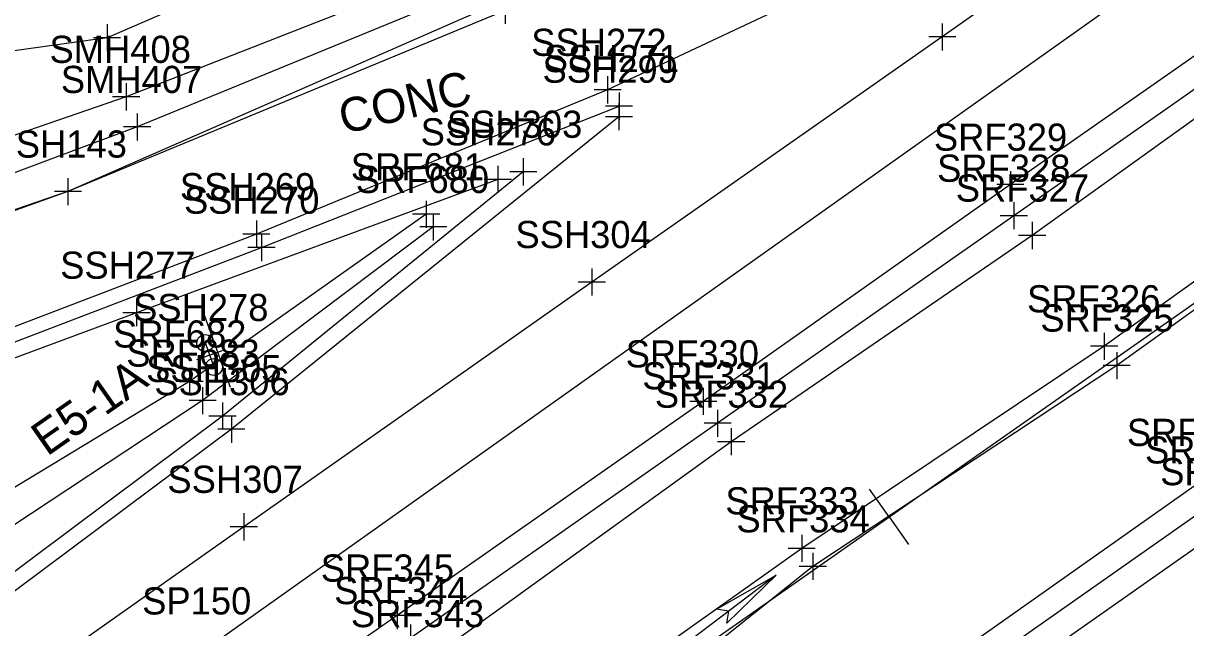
# Model space of a CAD drawing. Extents: x 941041 to 969446, y 397014 to 416764.
# Drawn here: x 952448.9 to 952620, y 403727.8 to 403816.8 of the extents above; entities that cross this region are included whole.
import ezdxf

# ---------------------------------------------------------------- set-up
doc = ezdxf.new("R2010")
doc.units = 0
for name, color, linetype in [('SURVEY - CENTERLINE - Preliminary', 7, 'Continuous'), ('SURVEY - CENTERLINE - Preliminary Curve Text', 7, 'Continuous'), ('SURVEY - DRAINAGE - Area Shapes', 7, 'Continuous'), ('SURVEY - DRAINAGE - Area Shapes - Points - Numbers', 7, 'Continuous'), ('SURVEY - DRAINAGE - Area Shapes Text', 7, 'Continuous'), ('SURVEY - DTM - Breaklines', 7, 'Continuous'), ('SURVEY - DTM - Breaklines - Points - Locators', 7, 'Continuous'), ('SURVEY - DTM - Breaklines - Points - Numbers', 7, 'Continuous'), ('SURVEY - TRAFFIC CONTROL - Signs - Points - Locators', 7, 'Continuous'), ('SURVEY - TRAFFIC CONTROL - Signs - Points - Numbers', 7, 'Continuous'), ('SURVEY - TRAFFIC CONTROL - Signs and Devices with Text', 7, 'Continuous'), ('SURVEY - TRANSPORTATION - Features', 7, 'Continuous'), ('SURVEY - TRANSPORTATION - Features - Points - Locators', 7, 'Continuous'), ('SURVEY - TRANSPORTATION - Features - Points - Numbers', 7, 'Continuous'), ('SURVEY - TRANSPORTATION - Features Text', 7, 'Continuous'), ('SURVEY - TRANSPORTATION - Roads', 7, 'Continuous'), ('SURVEY - TRANSPORTATION - Roads - Points - Locators', 7, 'Continuous'), ('SURVEY - TRANSPORTATION - Roads - Points - Numbers', 7, 'Continuous')]:
    doc.layers.add(name, color=color, linetype=linetype)

msp = doc.modelspace()

# ---------------------------------------------------------------- linework, layer by layer
at = {"layer": 'SURVEY - CENTERLINE - Preliminary'}
msp.add_line((950966.25, 402614.81), (953884.31, 404661.52), dxfattribs=at)
msp.add_line((950966.25, 402614.81), (953884.31, 404661.52), dxfattribs=at)
msp.add_line((950966.25, 402614.81), (953884.31, 404661.52), dxfattribs=at)
at = {"layer": 'SURVEY - CENTERLINE - Preliminary Curve Text'}
for q in [(952573.45, 403748.19), (952579.19, 403740.01)]:
    msp.add_line((952576.32, 403744.1), q, dxfattribs=at)
at = {"layer": 'SURVEY - DRAINAGE - Area Shapes'}
msp.add_lwpolyline([(951145.6, 402792.15), (951562.19, 403084.02), (952475.83, 403724.71), (952754.77, 403922.8), (952578.99, 403846.21), (952455.44, 403792), (952334.19, 403750.29), (951972.51, 403632.53), (951887.41, 403584.59)], dxfattribs=at)
at = {"layer": 'SURVEY - DRAINAGE - Area Shapes Text'}
msp.add_line((952559.71, 403735.5), (952529.79, 403712.86), dxfattribs=at)
msp.add_lwpolyline([(952559.71, 403735.5), (952552.45, 403728.43), (952552.73, 403730.22), (952550.91, 403730.47)], close=True, dxfattribs=at)
msp.add_lwpolyline([(952559.71, 403735.5), (952552.45, 403728.43), (952552.73, 403730.22), (952550.91, 403730.47), (952559.71, 403735.5)], dxfattribs=at)
at = {"layer": 'SURVEY - DTM - Breaklines'}
for points in [[(953407.93, 404328.96), (953362.09, 404296.51), (953318.37, 404266.14), (953270.93, 404233.01), (953226.07, 404201.97), (953175.78, 404166.42), (953127.23, 404132.58), (953078.51, 404097.88), (953032.08, 404064.83), (952981.28, 404029.12), (952933.65, 403996.05), (952884.24, 403960.77), (952839.78, 403931.02), (952791.6, 403896.4), (952746.65, 403865.57), (952701.7, 403832.59), (952655.41, 403803.24), (952607.97, 403769.21), (952563.45, 403739.45), (952518.57, 403707.51), (952485.83, 403683.52)], [(953409.35, 404326.94), (953363.72, 404294.68), (953319.81, 404264.04), (953272.32, 404230.67), (953227.42, 404200.09), (953177.07, 404164.22), (953128.05, 404130.78), (953079.51, 404095.64), (953032.98, 404063.07), (952982.65, 404027.16), (952934.62, 403994.21), (952885.08, 403959.16), (952841.29, 403927.93), (952792.89, 403894.45), (952747.31, 403864.07), (952702.31, 403831.43), (952657.06, 403800.22), (952609.82, 403766.37), (952565.08, 403736.8), (952521.93, 403702.28), (952487.22, 403681.48)], [(952926.3, 404087.24), (952879.52, 404057.61), (952830.69, 404022.3), (952779.17, 403990.28), (952731.62, 403957.52), (952677.88, 403924.22), (952631.05, 403895.57), (952585.42, 403870.88), (952537.91, 403849.33), (952504.22, 403833.31), (952461.19, 403814.66), (952421.18, 403809.04)], [(952508.16, 403788.65), (952473.33, 403764.03), (952435.92, 403741.4), (952394.11, 403711.2)], [(952509.22, 403786.79), (952475.27, 403761.21), (952438.75, 403737.12), (952396.71, 403709.78)]]:
    msp.add_lwpolyline(points, dxfattribs=at)
at = {"layer": 'SURVEY - DTM - Breaklines - Points - Locators'}
for p, q in [((952461.19, 403816.66), (952461.19, 403812.66)), ((952463.19, 403814.66), (952459.19, 403814.66)), ((952508.16, 403790.65), (952508.16, 403786.65)), ((952510.16, 403788.65), (952506.16, 403788.65)), ((952509.22, 403788.79), (952509.22, 403784.79)), ((952511.22, 403786.79), (952507.22, 403786.79)), ((952607.97, 403771.21), (952607.97, 403767.21)), ((952609.97, 403769.21), (952605.97, 403769.21)), ((952609.82, 403768.37), (952609.82, 403764.37)), ((952473.33, 403766.03), (952473.33, 403762.03)), ((952611.82, 403766.37), (952607.82, 403766.37)), ((952475.33, 403764.03), (952471.33, 403764.03)), ((952475.27, 403763.21), (952475.27, 403759.21)), ((952477.27, 403761.21), (952473.27, 403761.21)), ((952563.45, 403741.45), (952563.45, 403737.45)), ((952565.45, 403739.45), (952561.45, 403739.45)), ((952565.08, 403738.8), (952565.08, 403734.8)), ((952567.08, 403736.8), (952563.08, 403736.8))]:
    msp.add_line(p, q, dxfattribs=at)
at = {"layer": 'SURVEY - TRAFFIC CONTROL - Signs - Points - Locators'}
for p, q in [((952476.99, 403766.05), (952475.64, 403769.81)), ((952474.43, 403767.25), (952478.2, 403768.61))]:
    msp.add_line(p, q, dxfattribs=at)
at = {"layer": 'SURVEY - TRAFFIC CONTROL - Signs and Devices with Text'}
msp.add_line((952475.54, 403773.71), (952479.33, 403763.17), dxfattribs=at)
for centre in [(952475.65, 403769.69), (952476.92, 403766.16)]:
    msp.add_circle(centre, 1.25, dxfattribs=at)
at = {"layer": 'SURVEY - TRANSPORTATION - Features'}
for points in [[(952933.14, 404076.27), (952887.45, 404046.15), (952837.64, 404013.54), (952785.68, 403979.98), (952738.91, 403948.87), (952684.07, 403914.13), (952637.14, 403885.81), (952590.48, 403861.12), (952543.25, 403838.13), (952509.28, 403823.74), (952464.01, 403805.95), (952423.37, 403791.98), (952398.44, 403784.2)], [(952645.64, 403820.24), (952597.37, 403785.52), (952553.07, 403755.16), (952508.33, 403722.84), (952461.02, 403689.31), (952413.89, 403656.85), (952372.14, 403627.74), (952321.41, 403592.67), (952277.52, 403560.71), (952227.07, 403525.98), (952181.35, 403493.84), (952134.56, 403460.33), (952087.52, 403428.37), (952039.89, 403391.89), (951995.48, 403362.71), (951950.18, 403331.94), (951900.76, 403296.02), (951846.55, 403258.26)], [(952522.47, 403794.92), (952478.19, 403758.94), (952422.3, 403717.15), (952370.06, 403680.38), (952317.56, 403643.67), (952266.83, 403607.58)], [(952518.71, 403793.8), (952465.54, 403774.16), (952410.35, 403753.67), (952351.49, 403733.28), (952301.32, 403715.13), (952247.22, 403698.89), (952186.41, 403679.1), (952134.85, 403662.49), (952085.04, 403646.28), (952027.94, 403627.74), (951972.26, 403608.87), (951935.7, 403591.12), (951920.05, 403575.28), (951909.48, 403553.09), (951902.27, 403519.09), (951896.56, 403465.79), (951896.39, 403409.59)], [(952622.56, 403749.53), (952577.8, 403717.92), (952532.08, 403686.84), (952486.03, 403653.05), (952440.27, 403622.51), (952394.74, 403590.13), (952344.15, 403555.61), (952299.81, 403523.27), (952250.2, 403489.24), (952206.86, 403458.08), (952156.3, 403423.75), (952110.49, 403390.56), (952062.35, 403358.41), (952017.69, 403325.18), (951971.92, 403293.52), (951916.96, 403254.99), (951879.97, 403228.71), (951856.72, 403212.68)]]:
    msp.add_lwpolyline(points, dxfattribs=at)
at = {"layer": 'SURVEY - TRANSPORTATION - Features - Points - Locators'}
for p, q in [((952464.01, 403807.95), (952464.01, 403803.95)), ((952466.01, 403805.95), (952462.01, 403805.95)), ((952522.47, 403796.92), (952522.47, 403792.92)), ((952518.71, 403795.8), (952518.71, 403791.8)), ((952524.47, 403794.92), (952520.47, 403794.92)), ((952520.71, 403793.8), (952516.71, 403793.8)), ((952597.37, 403787.52), (952597.37, 403783.52)), ((952599.37, 403785.52), (952595.37, 403785.52)), ((952465.54, 403776.16), (952465.54, 403772.16)), ((952467.54, 403774.16), (952463.54, 403774.16)), ((952478.19, 403760.94), (952478.19, 403756.94)), ((952480.19, 403758.94), (952476.19, 403758.94)), ((952553.07, 403757.16), (952553.07, 403753.16)), ((952555.07, 403755.16), (952551.07, 403755.16))]:
    msp.add_line(p, q, dxfattribs=at)
at = {"layer": 'SURVEY - TRANSPORTATION - Roads'}
for points in [[(952934.03, 404074.71), (952888.55, 404044.62), (952838.51, 404012.17), (952786.91, 403978.67), (952739.91, 403946.98), (952685.69, 403912.66), (952638.54, 403884.36), (952591.73, 403859.06), (952544.12, 403835.44), (952510.28, 403819.86), (952465.64, 403801.52), (952423.67, 403785.82), (952400.69, 403777.65)], [(952697.16, 403893.97), (952636.52, 403857.4), (952587.51, 403831.79), (952534.88, 403806.99), (952483.18, 403785.72), (952429.44, 403765.14), (952375.1, 403746.86), (952316.97, 403727.68), (952269.24, 403712.39), (952214.85, 403694.47), (952162.76, 403677.58), (952105.34, 403658.92), (952051.28, 403641.38), (951999.19, 403624.43), (951950.5, 403607.88), (951929.86, 403596.04), (951918.46, 403586), (951908.99, 403572.79), (951900.68, 403550.6), (951895.43, 403527.92)], [(952697.16, 403893.97), (952641.04, 403854.87), (952584.14, 403814.78), (952532.55, 403778.68), (952481.32, 403742.62), (952431.11, 403707.16), (952375.85, 403668.53), (952325.36, 403633.08), (952273.9, 403596.95), (952221.23, 403559.82), (952172.53, 403526.04), (952120.87, 403489.74), (952069.02, 403453.35), (952013.3, 403414.51)], [(952645.15, 403881.65), (952578.99, 403846.21), (952519.82, 403818.69), (952455.44, 403792), (952393.22, 403769.67), (952334.19, 403750.29), (952278.04, 403731.92), (952215.85, 403711.66), (952151.67, 403690.79), (952085.84, 403669.36), (952024.79, 403649.56), (951972.51, 403632.53), (951960.61, 403629.57), (951944.89, 403628.67), (951928.97, 403632.67), (951912.83, 403645.51), (951905.61, 403660.66), (951903.73, 403679.99)], [(952641.53, 403826.17), (952594.17, 403793.02), (952548.96, 403761.1), (952503.9, 403729.55), (952456.48, 403696.45), (952409.67, 403663.54), (952367.99, 403634.29), (952317.16, 403598.59), (952272.62, 403567.27), (952222.63, 403532.35), (952176.87, 403500.19), (952130.48, 403467.59), (952084.27, 403435.24), (952034.3, 403400.18), (951990.77, 403369.82), (951946.58, 403338.79), (951896.13, 403303.32), (951845.2, 403267.54)], [(952643.61, 403822.77), (952594.67, 403788.44), (952551.07, 403757.87), (952505.87, 403726.23), (952458.48, 403693.09), (952411.72, 403660.12), (952370.22, 403630.98), (952318.83, 403594.87), (952274.8, 403564.01), (952224.59, 403528.84), (952179.21, 403496.84), (952131.71, 403463.73), (952086.34, 403432.04), (952035.93, 403396.55), (951992.92, 403366.55), (951948.08, 403335.21), (951898.42, 403300.16), (951843.97, 403261.96)], [(951888.55, 403404.06), (951890.52, 403405.42), (951892.47, 403454.38), (951895.18, 403506.5), (951898.46, 403528.17), (951903.43, 403549.13), (951910.72, 403569.5), (951920.23, 403583.69), (951931.46, 403594.64), (951950.73, 403605.35), (952000.39, 403622.45), (952051.63, 403639.28), (952105.97, 403657.11), (952163.28, 403675.65), (952215.47, 403692.61), (952269.8, 403710.2), (952318.41, 403725.67), (952375.45, 403744.64), (952429.92, 403763.07), (952483.94, 403783.74), (952536.56, 403804.59)], [(952536.55, 403803.03), (952479.5, 403757.01), (952424.39, 403715.88), (952371.31, 403678.57), (952319.33, 403641.98), (952268.55, 403606.74)], [(952625.22, 403746.95), (952579.91, 403715.1), (952534.83, 403683.49), (952487.43, 403650.41), (952442.83, 403619.09), (952396.91, 403586.46), (952346.61, 403551.28), (952301.65, 403519.95), (952253.11, 403485.53), (952208.83, 403454.47), (952159.44, 403419.8), (952112.68, 403387.11), (952066.16, 403354.45), (952019.33, 403321.73), (951973.66, 403289.75), (951918.65, 403251.32), (951882.81, 403225.68), (951856.94, 403208.02)], [(952627.47, 403743.75), (952581.75, 403711.66), (952537.07, 403680.23), (952488.75, 403646.32), (952445.47, 403615.87), (952397.1, 403581.89), (952349.33, 403548.4), (952302.96, 403515.9), (952255.29, 403482.36), (952210.22, 403450.79), (952161.93, 403416.95), (952113.95, 403383.26), (952068.49, 403351.38), (952021.19, 403318.27), (951975.59, 403286.18), (951920.11, 403247.28), (951884.29, 403222.24), (951858.06, 403203.77)]]:
    msp.add_lwpolyline(points, dxfattribs=at)
at = {"layer": 'SURVEY - TRANSPORTATION - Roads - Points - Locators'}
for p, q in [((952519.82, 403820.69), (952519.82, 403816.69)), ((952584.14, 403816.78), (952584.14, 403812.78)), ((952586.14, 403814.78), (952582.14, 403814.78)), ((952534.88, 403808.99), (952534.88, 403804.99)), ((952536.88, 403806.99), (952532.88, 403806.99)), ((952536.56, 403806.59), (952536.56, 403802.59)), ((952465.64, 403803.52), (952465.64, 403799.52)), ((952538.56, 403804.59), (952534.56, 403804.59)), ((952536.55, 403805.03), (952536.55, 403801.03)), ((952538.55, 403803.03), (952534.55, 403803.03)), ((952467.64, 403801.52), (952463.64, 403801.52)), ((952594.17, 403795.02), (952594.17, 403791.02)), ((952455.44, 403794), (952455.44, 403790)), ((952457.44, 403792), (952453.44, 403792)), ((952596.17, 403793.02), (952592.17, 403793.02)), ((952594.67, 403790.44), (952594.67, 403786.44)), ((952596.67, 403788.44), (952592.67, 403788.44)), ((952483.18, 403787.72), (952483.18, 403783.72)), ((952485.18, 403785.72), (952481.18, 403785.72)), ((952483.94, 403785.74), (952483.94, 403781.74)), ((952485.94, 403783.74), (952481.94, 403783.74)), ((952532.55, 403780.68), (952532.55, 403776.68)), ((952534.55, 403778.68), (952530.55, 403778.68)), ((952548.96, 403763.1), (952548.96, 403759.1)), ((952550.96, 403761.1), (952546.96, 403761.1)), ((952479.5, 403759.01), (952479.5, 403755.01)), ((952551.07, 403759.87), (952551.07, 403755.87)), ((952553.07, 403757.87), (952549.07, 403757.87)), ((952481.5, 403757.01), (952477.5, 403757.01)), ((952481.32, 403744.62), (952481.32, 403740.62)), ((952483.32, 403742.62), (952479.32, 403742.62)), ((952503.9, 403731.55), (952503.9, 403727.55)), ((952505.9, 403729.55), (952501.9, 403729.55)), ((952505.87, 403728.23), (952505.87, 403724.23))]:
    msp.add_line(p, q, dxfattribs=at)

# ---------------------------------------------------------------- texts
at = {"layer": 'SURVEY - DRAINAGE - Area Shapes - Points - Numbers'}
msp.add_text('SP150', height=4, dxfattribs=at).set_placement((952466.37, 403729.71))
at = {"layer": 'SURVEY - DTM - Breaklines - Points - Numbers'}
for s, p in [('SRF681', (952497.08, 403793.65)), ('SRF680', (952497.81, 403791.79)), ('SRF326', (952596.62, 403774.21)), ('SRF325', (952598.58, 403771.37)), ('SRF682', (952462.09, 403769.03)), ('SRF683', (952464.03, 403766.21)), ('SRF333', (952552.21, 403744.45)), ('SRF334', (952553.84, 403741.8))]:
    msp.add_text(s, height=4, dxfattribs=at).set_placement(p)
at = {"layer": 'SURVEY - TRAFFIC CONTROL - Signs - Points - Numbers'}
msp.add_text('SSH278', height=4, dxfattribs=at).set_placement((952465.03, 403772.93))
at = {"layer": 'SURVEY - TRAFFIC CONTROL - Signs and Devices with Text'}
msp.add_text('E5-1A', height=5, rotation=35, dxfattribs=at).set_placement((952452.36, 403752.92))
at = {"layer": 'SURVEY - TRANSPORTATION - Features - Points - Numbers'}
for s, p in [('SMH408', (952452.73, 403810.95)), ('SSH303', (952511.23, 403799.92)), ('SSH276', (952507.36, 403798.8)), ('SRF327', (952586.13, 403790.52)), ('SSH277', (952454.3, 403779.16)), ('SSH305', (952466.95, 403763.94)), ('SRF332', (952541.83, 403760.16)), ('SRF324', (952611.32, 403754.53)), ('SRF343', (952497.09, 403727.84))]:
    msp.add_text(s, height=4, dxfattribs=at).set_placement(p)
at = {"layer": 'SURVEY - TRANSPORTATION - Features Text'}
msp.add_text('CONC', height=5, rotation=13.4957, dxfattribs=at).set_placement((952496.02, 403800.44))
at = {"layer": 'SURVEY - TRANSPORTATION - Roads - Points - Numbers'}
for s, p in [('SSH272', (952523.64, 403811.99)), ('SSH271', (952525.48, 403809.59)), ('SSH299', (952525.3, 403808.03)), ('SMH407', (952454.4, 403806.52)), ('SRF329', (952582.91, 403798.02)), ('SSH143', (952444.2, 403797)), ('SRF328', (952583.38, 403793.44)), ('SSH269', (952471.92, 403790.72)), ('SSH270', (952472.53, 403788.74)), ('SSH304', (952521.31, 403783.68)), ('SRF330', (952537.54, 403766.1)), ('SSH306', (952468.15, 403762.01)), ('SRF331', (952539.99, 403762.87)), ('SRF323', (952613.98, 403751.95)), ('SRF322', (952616.23, 403748.75)), ('SSH307', (952470.08, 403747.62)), ('SRF345', (952492.66, 403734.55)), ('SRF344', (952494.63, 403731.23))]:
    msp.add_text(s, height=4, dxfattribs=at).set_placement(p)

doc.saveas('drawing.dxf')
